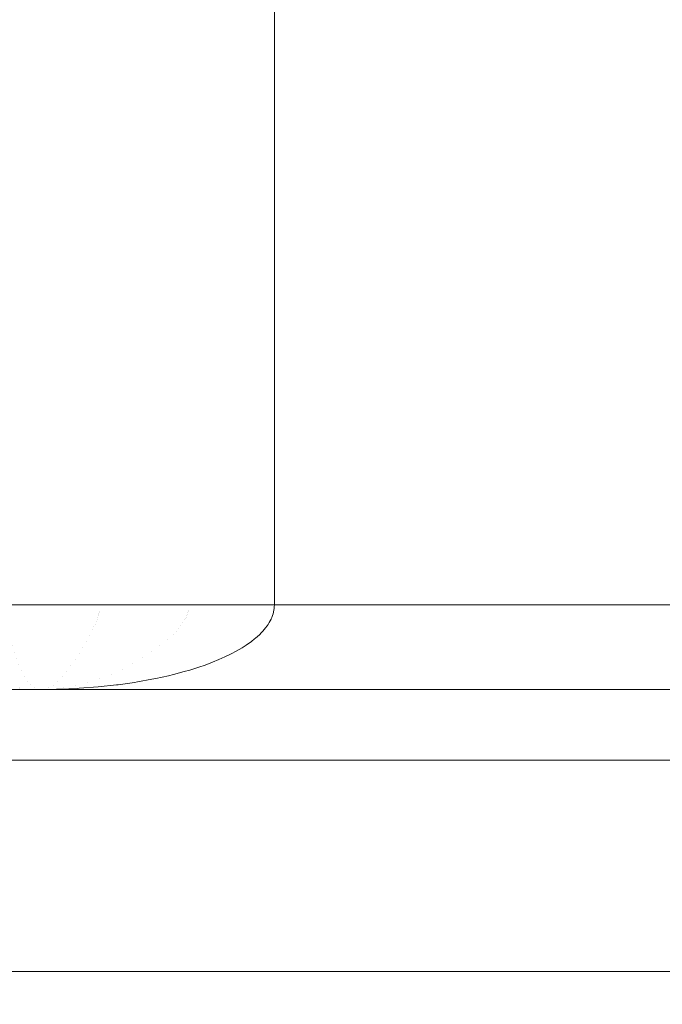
# Model space of a CAD drawing. Header units: inches. Extents: x -412 to -304, y -62 to 18.
# Tile 339 of 656: x -354.068 to -353.888, y -29.71 to -29.435. Entities that reach past the tile are written whole.
import ezdxf

# ---------------------------------------------------------------- set-up
doc = ezdxf.new("R2010")
doc.units = ezdxf.units.IN
doc.header["$LTSCALE"] = 32
doc.header["$MEASUREMENT"] = 0
for name, color, linetype, lineweight in [('Black', 7, 'Continuous', 18), ('Drawing', 7, 'Continuous', 18), ('GDSPowerModule-White', 7, 'Continuous', 13), ('None', 7, 'Continuous', 18), ('SolidLine', 7, 'Continuous', 15), ('Wood_1-H', 7, 'Continuous', 13)]:
    doc.layers.add(name, color=color, linetype=linetype, lineweight=lineweight)

# ---------------------------------------------------------------- blocks, each defined once
blk = doc.blocks.new('Group-20')
at = {"layer": 'Black'}
for points in [[(-34.54794, 16.53613, 28.9791), (34.54794, 16.53613, 28.9791), (34.54794, -16.53613, 28.9791), (-34.54794, -16.53613, 28.9791)], [(-34.54794, 16.53613, 27.70079), (34.54794, 16.53613, 27.70079), (34.54794, -16.53613, 27.70079), (-34.54794, -16.53613, 27.70079)]]:
    blk.add_3dface(points, dxfattribs=at)
at = {"layer": 'Wood_1-H'}
for points in [[(-35.96494, 17.95313, 28.99879), (35.96494, 17.95313, 28.99879), (35.96494, -17.95313, 28.99879), (-35.96494, -17.95313, 28.99879)], [(-35.96494, 17.95313, 28.9791), (35.96494, 17.95313, 28.9791), (35.96494, -17.95313, 28.9791), (-35.96494, -17.95313, 28.9791)]]:
    blk.add_3dface(points, dxfattribs=at)
blk = doc.blocks.new('MpHtAdjTrough-1095 (3D)')
at = {"layer": 'Black'}
for points in [[(-17.3622, 7.15669, -4.03907), (17.3622, 7.15669, -4.03907), (17.3622, 2.59974, -4.03907), (-17.3622, 2.59974, -4.03907)], [(17.3622, 7.15669, -3.97923), (-17.3622, 7.15669, -3.97923), (-17.3622, 2.61996, -3.97923), (17.3622, 2.61996, -3.97923)]]:
    blk.add_3dface(points, dxfattribs=at)
blk = doc.blocks.new('MP-Hardwire (3D)')
at = {"layer": 'Black'}
for points, invisible_edges in [([(-4.13831, 0.4331, -1.496), (-4.13831, -0.43305, -1.496), (-6.57222, -0.47242, -1.496), (-6.57222, 0.82644, -1.496)], 10), ([(5.42778, 0.76766), (-6.89244, -0.27599), (-6.88472, -0.27565)], 9), ([(-6.79748, 0.34873), (-6.89244, -0.27599), (5.42778, 0.76766)], 11), ([(-6.88472, -0.27565), (5.66357, 0.31982), (5.66, 0.32668), (5.42778, 0.76766)], 13), ([(-6.88472, -0.27565), (5.66772, 0.3133), (5.66357, 0.31982)], 9), ([(5.67243, 0.30717), (5.66772, 0.3133), (-6.88472, -0.27565)], 10), ([(-6.88472, -0.27565), (-6.87699, -0.27599), (5.67765, 0.30148), (5.67243, 0.30717)], 10), ([(-6.87699, -0.27599), (-6.86933, -0.277), (5.67765, 0.30148)], 10), ([(5.67765, 0.30148), (-6.86933, -0.277), (-6.86179, -0.27867)], 9), ([(5.67765, 0.30148), (-6.86179, -0.27867), (-6.85442, -0.28099)], 9), ([(-6.85442, -0.28099), (-6.84728, -0.28395), (5.67765, 0.30148)], 10), ([(-6.84728, -0.28395), (-6.84042, -0.28752), (5.67765, 0.30148)], 10), ([(5.67765, 0.30148), (-6.84042, -0.28752), (-6.83391, -0.29167)], 9), ([(5.67765, 0.30148), (-6.83391, -0.29167), (-6.82778, -0.29638)], 9), ([(-6.82778, -0.29638), (-6.82208, -0.3016), (5.67765, 0.30148)], 10), ([(5.67765, 0.30148), (-6.82208, -0.3016), (-6.81686, -0.30729)], 9), ([(-6.81686, -0.30729), (-6.81215, -0.31342), (5.67765, 0.30148)], 10), ([(5.67765, 0.30148), (-6.81215, -0.31342), (-6.808, -0.31994)], 9), ([(-6.808, -0.31994), (-6.80443, -0.3268), (5.67765, 0.30148)], 10), ([(-6.80443, -0.3268), (-6.80147, -0.33394), (5.67765, 0.30148)], 10), ([(5.67765, 0.30148), (-6.80147, -0.33394), (-6.79915, -0.34131)], 9), ([(-6.79915, -0.34131), (-6.79748, -0.34885), (5.67765, 0.30148)], 10), ([(5.67765, 0.30148), (-6.79748, -0.34885), (-6.79647, -0.35651)], 9), ([(-6.79647, -0.35651), (-6.79613, -0.36423), (5.67765, 0.30148)], 10), ([(5.68334, 0.29625), (5.67765, 0.30148), (-6.79613, -0.36423), (5.74028, -0.27565)], 14)]:
    blk.add_3dface(points, dxfattribs=dict(at, invisible_edges=invisible_edges))
for points in [[(-4.13831, 0.4331, -1.496), (-4.13831, 0.4331, -1.06471), (-4.13831, -0.43305, -1.06471), (-4.13831, -0.43305, -1.496)], [(-4.13831, -0.43305, -1.06471), (-4.13831, 0.4331, -1.06471), (-3.78398, 0.4331, -1.06471), (-3.78398, -0.43305, -1.06471)]]:
    blk.add_3dface(points, dxfattribs=at)
at = {"layer": 'GDSPowerModule-White'}
for points in [[(-4.13831, -0.43305, -1.57474), (-4.19736, -0.49044, -1.496), (-4.19736, 0.49049, -1.496), (-4.13831, 0.4331, -1.57474)], [(-4.13831, 0.4331, -1.496), (-4.13831, -0.43305, -1.496), (-4.13831, -0.43305, -1.57474), (-4.13831, 0.4331, -1.57474)], [(-3.82728, -0.34964, -1.71192), (-4.095, -0.34964, -1.71192), (-4.095, -0.07642, -1.55642), (-3.82728, -0.07642, -1.55642)]]:
    blk.add_3dface(points, dxfattribs=at)
for points, invisible_edges in [([(-4.19736, 0.49049, -1.496), (-4.19736, -0.49044, -1.496), (-4.13831, -0.43305, -1.496), (-4.13831, 0.4331, -1.496)], 10), ([(-4.11857, -0.00525, -1.49367), (-4.11862, -0.0112, -1.49212), (-4.11862, 0.39164, -1.48963)], 8), ([(-4.11862, -0.41455, -1.49276), (-4.11862, 0.33842, -1.29101), (-4.11862, 0.39164, -1.48963), (-4.11862, -0.0112, -1.49212)], 8), ([(-4.11862, 0.33842, -1.29101), (-4.11862, -0.41455, -1.49276), (-3.80366, -0.41455, -1.49276), (-3.80366, 0.33842, -1.29101)], 10), ([(-4.1151, 0.0041, -1.50675), (-4.11364, 0.00696, -1.50925), (-4.1134, -0.00574, -1.51252)], 11), ([(-4.11173, -0.00503, -1.51518), (-4.1134, -0.00574, -1.51252), (-4.11364, 0.00696, -1.50925)], 11), ([(-4.11636, 0.00107, -1.50399), (-4.1151, 0.0041, -1.50675), (-4.11492, -0.00654, -1.50952)], 11), ([(-4.1134, -0.00574, -1.51252), (-4.11492, -0.00654, -1.50952), (-4.1151, 0.0041, -1.50675)], 11), ([(-4.11738, -0.00209, -1.50101), (-4.11636, 0.00107, -1.50399), (-4.11625, -0.00742, -1.50623)], 11), ([(-4.11492, -0.00654, -1.50952), (-4.11625, -0.00742, -1.50623), (-4.11636, 0.00107, -1.50399)], 11), ([(-4.11819, -0.00134, -1.4968), (-4.11854, -0.00697, -1.49413), (-4.11857, -0.00525, -1.49367)], 11), ([(-4.11854, -0.00697, -1.49413), (-4.11819, -0.00134, -1.4968), (-4.11811, -0.00536, -1.49786)], 11), ([(-4.11738, -0.00209, -1.50101), (-4.11811, -0.00536, -1.49786), (-4.11819, -0.00134, -1.4968)], 11), ([(-4.11811, -0.00536, -1.49786), (-4.11738, -0.00209, -1.50101), (-4.11731, -0.00838, -1.50268)], 11), ([(-4.11625, -0.00742, -1.50623), (-4.11731, -0.00838, -1.50268), (-4.11738, -0.00209, -1.50101)], 11), ([(-4.10303, -0.00279, -1.52353), (-4.1015, -0.00257, -1.52435), (-4.10191, -0.02567, -1.5314)], 11), ([(-4.10116, -0.02604, -1.5319), (-4.10191, -0.02567, -1.5314), (-4.1015, -0.00257, -1.52435)], 11), ([(-4.1015, -0.00257, -1.52435), (-4.10078, -0.00248, -1.52468), (-4.10116, -0.02604, -1.5319)], 11), ([(-4.10044, -0.02637, -1.53234), (-4.10116, -0.02604, -1.5319), (-4.10078, -0.00248, -1.52468)], 11), ([(-4.10078, -0.00248, -1.52468), (-4.10008, -0.00241, -1.52495), (-4.10044, -0.02637, -1.53234)], 11), ([(-4.09974, -0.02666, -1.53272), (-4.10044, -0.02637, -1.53234), (-4.10008, -0.00241, -1.52495)], 11), ([(-4.10008, -0.00241, -1.52495), (-4.09941, -0.00234, -1.52519), (-4.09974, -0.02666, -1.53272)], 11), ([(-4.09906, -0.02693, -1.53304), (-4.09974, -0.02666, -1.53272), (-4.09941, -0.00234, -1.52519)], 11), ([(-4.09941, -0.00234, -1.52519), (-4.09876, -0.00229, -1.52539), (-4.09906, -0.02693, -1.53304)], 11), ([(-4.0984, -0.02716, -1.53331), (-4.09906, -0.02693, -1.53304), (-4.09876, -0.00229, -1.52539)], 11), ([(-4.09876, -0.00229, -1.52539), (-4.09814, -0.00225, -1.52555), (-4.0984, -0.02716, -1.53331)], 11), ([(-4.09784, -0.00223, -1.52562), (-4.09807, -0.02726, -1.53343), (-4.0984, -0.02716, -1.53331), (-4.09814, -0.00225, -1.52555)], 15), ([(-4.09754, -0.00221, -1.52568), (-4.09776, -0.02735, -1.53353), (-4.09807, -0.02726, -1.53343), (-4.09784, -0.00223, -1.52562)], 15), ([(-4.09725, -0.0022, -1.52573), (-4.09744, -0.02743, -1.53362), (-4.09776, -0.02735, -1.53353), (-4.09754, -0.00221, -1.52568)], 15), ([(-4.09696, -0.00219, -1.52578), (-4.09713, -0.0275, -1.5337), (-4.09744, -0.02743, -1.53362), (-4.09725, -0.0022, -1.52573)], 15), ([(-4.09667, -0.00218, -1.52582), (-4.09682, -0.02757, -1.53377), (-4.09713, -0.0275, -1.5337), (-4.09696, -0.00219, -1.52578)], 15), ([(-4.09639, -0.00217, -1.52585), (-4.09651, -0.02762, -1.53383), (-4.09682, -0.02757, -1.53377), (-4.09667, -0.00218, -1.52582)], 15), ([(-4.09611, -0.00216, -1.52588), (-4.0962, -0.02766, -1.53388), (-4.09651, -0.02762, -1.53383), (-4.09639, -0.00217, -1.52585)], 15), ([(-4.09583, -0.00215, -1.5259), (-4.0959, -0.0277, -1.53392), (-4.0962, -0.02766, -1.53388), (-4.09611, -0.00216, -1.52588)], 15), ([(-4.09555, -0.00215, -1.52591), (-4.0956, -0.02772, -1.53394), (-4.0959, -0.0277, -1.53392), (-4.09583, -0.00215, -1.5259)], 15), ([(-4.09527, -0.00215, -1.52592), (-4.0953, -0.02774, -1.53396), (-4.0956, -0.02772, -1.53394), (-4.09555, -0.00215, -1.52591)], 15), ([(-4.095, -0.00215, -1.52592), (-4.095, -0.02774, -1.53396), (-4.0953, -0.02774, -1.53396), (-4.09527, -0.00215, -1.52592)], 14), ([(-3.82728, -0.02774, -1.53396), (-4.095, -0.02774, -1.53396), (-4.095, -0.00215, -1.52592), (-3.82728, -0.00215, -1.52592)], 5), ([(-4.11857, -0.00525, -1.49367), (-4.11854, -0.00697, -1.49413), (-4.11862, -0.0112, -1.49212)], 3), ([(-4.11811, -0.00536, -1.49786), (-4.11853, -0.00869, -1.4946), (-4.11854, -0.00697, -1.49413)], 11), ([(-4.11853, -0.00869, -1.4946), (-4.11811, -0.00536, -1.49786), (-4.11808, -0.00938, -1.49893)], 11), ([(-4.11731, -0.00838, -1.50268), (-4.11808, -0.00938, -1.49893), (-4.11811, -0.00536, -1.49786)], 11), ([(-4.1134, -0.00574, -1.51252), (-4.11173, -0.00503, -1.51518), (-4.11203, -0.01958, -1.51929)], 11), ([(-4.11032, -0.02076, -1.52219), (-4.11203, -0.01958, -1.51929), (-4.11173, -0.00503, -1.51518)], 11), ([(-4.11173, -0.00503, -1.51518), (-4.10997, -0.0044, -1.51751), (-4.11032, -0.02076, -1.52219)], 11), ([(-4.10858, -0.02189, -1.52471), (-4.11032, -0.02076, -1.52219), (-4.10997, -0.0044, -1.51751)], 11), ([(-4.10997, -0.0044, -1.51751), (-4.10817, -0.00387, -1.51949), (-4.10858, -0.02189, -1.52471)], 11), ([(-4.10683, -0.02296, -1.52688), (-4.10858, -0.02189, -1.52471), (-4.10817, -0.00387, -1.51949)], 11), ([(-4.10817, -0.00387, -1.51949), (-4.10639, -0.00343, -1.52114), (-4.10683, -0.02296, -1.52688)], 11), ([(-4.10512, -0.02396, -1.5287), (-4.10683, -0.02296, -1.52688), (-4.10639, -0.00343, -1.52114)], 11), ([(-4.10639, -0.00343, -1.52114), (-4.10467, -0.00307, -1.52247), (-4.10512, -0.02396, -1.5287)], 11), ([(-4.10347, -0.02487, -1.5302), (-4.10512, -0.02396, -1.5287), (-4.10467, -0.00307, -1.52247)], 11), ([(-4.10467, -0.00307, -1.52247), (-4.10303, -0.00279, -1.52353), (-4.10347, -0.02487, -1.5302)], 11), ([(-4.10191, -0.02567, -1.5314), (-4.10347, -0.02487, -1.5302), (-4.10303, -0.00279, -1.52353)], 11), ([(-4.11854, -0.00697, -1.49413), (-4.11853, -0.00869, -1.4946), (-4.11862, -0.0112, -1.49212)], 11), ([(-4.11731, -0.00838, -1.50268), (-4.11625, -0.00742, -1.50623), (-4.11636, -0.0159, -1.50854)], 11), ([(-4.1151, -0.01715, -1.51244), (-4.11636, -0.0159, -1.50854), (-4.11625, -0.00742, -1.50623)], 11), ([(-4.11625, -0.00742, -1.50623), (-4.11492, -0.00654, -1.50952), (-4.1151, -0.01715, -1.51244)], 11), ([(-4.11364, -0.01837, -1.51604), (-4.1151, -0.01715, -1.51244), (-4.11492, -0.00654, -1.50952)], 11), ([(-4.11492, -0.00654, -1.50952), (-4.1134, -0.00574, -1.51252), (-4.11364, -0.01837, -1.51604)], 11), ([(-4.11203, -0.01958, -1.51929), (-4.11364, -0.01837, -1.51604), (-4.1134, -0.00574, -1.51252)], 11), ([(-4.11853, -0.00869, -1.4946), (-4.11852, -0.01042, -1.49506), (-4.11862, -0.0112, -1.49212)], 11), ([(-4.11852, -0.01042, -1.49506), (-4.11853, -0.01214, -1.49552), (-4.11862, -0.0112, -1.49212)], 11), ([(-4.11808, -0.00938, -1.49893), (-4.11852, -0.01042, -1.49506), (-4.11853, -0.00869, -1.4946)], 11), ([(-4.11811, -0.0134, -1.50002), (-4.11853, -0.01214, -1.49552), (-4.11852, -0.01042, -1.49506)], 11), ([(-4.11852, -0.01042, -1.49506), (-4.11808, -0.00938, -1.49893), (-4.11811, -0.0134, -1.50002)], 11), ([(-4.11738, -0.01465, -1.50438), (-4.11811, -0.0134, -1.50002), (-4.11808, -0.00938, -1.49893)], 11), ([(-4.11808, -0.00938, -1.49893), (-4.11731, -0.00838, -1.50268), (-4.11738, -0.01465, -1.50438)], 11), ([(-4.11636, -0.0159, -1.50854), (-4.11738, -0.01465, -1.50438), (-4.11731, -0.00838, -1.50268)], 11), ([(-4.11862, -0.0112, -1.49212), (-4.11862, -0.36132, -1.69139), (-4.11862, -0.41455, -1.49276)], 8), ([(-4.11853, -0.01214, -1.49552), (-4.11854, -0.01387, -1.49598), (-4.11862, -0.0112, -1.49212)], 11), ([(-4.11854, -0.01387, -1.49598), (-4.11857, -0.01559, -1.49645), (-4.11862, -0.0112, -1.49212)], 9), ([(-4.11862, -0.36132, -1.69139), (-4.11862, -0.0112, -1.49212), (-4.11857, -0.01559, -1.49645)], 8), ([(-4.11819, -0.01741, -1.5011), (-4.11854, -0.01387, -1.49598), (-4.11853, -0.01214, -1.49552)], 11), ([(-4.11853, -0.01214, -1.49552), (-4.11811, -0.0134, -1.50002), (-4.11819, -0.01741, -1.5011)], 11), ([(-4.11758, -0.02092, -1.50611), (-4.11819, -0.01741, -1.5011), (-4.11811, -0.0134, -1.50002)], 11), ([(-4.11811, -0.0134, -1.50002), (-4.11738, -0.01465, -1.50438), (-4.11758, -0.02092, -1.50611)], 11), ([(-4.11857, -0.01559, -1.49645), (-4.11854, -0.36036, -1.69308), (-4.11862, -0.36132, -1.69139)], 9), ([(-4.11857, -0.01559, -1.49645), (-4.11854, -0.01387, -1.49598), (-4.11819, -0.01741, -1.5011)], 11), ([(-4.11819, -0.01741, -1.5011), (-4.11853, -0.01659, -1.49743), (-4.11857, -0.01559, -1.49645)], 9), ([(-4.11857, -0.01559, -1.49645), (-4.11853, -0.01659, -1.49743), (-4.11854, -0.36036, -1.69308)], 10), ([(-4.11671, -0.02435, -1.51093), (-4.11758, -0.02092, -1.50611), (-4.11738, -0.01465, -1.50438)], 11), ([(-4.11738, -0.01465, -1.50438), (-4.11636, -0.0159, -1.50854), (-4.11671, -0.02435, -1.51093)], 11), ([(-4.11563, -0.0277, -1.51551), (-4.11671, -0.02435, -1.51093), (-4.11636, -0.0159, -1.50854)], 11), ([(-4.11636, -0.0159, -1.50854), (-4.1151, -0.01715, -1.51244), (-4.11563, -0.0277, -1.51551)], 11), ([(-4.11853, -0.36033, -1.69314), (-4.11854, -0.36036, -1.69308), (-4.11853, -0.01659, -1.49743)], 10), ([(-4.11819, -0.01741, -1.5011), (-4.11833, -0.02143, -1.5022), (-4.11853, -0.01659, -1.49743)], 9), ([(-4.11853, -0.36033, -1.69314), (-4.11853, -0.01659, -1.49743), (-4.11833, -0.02143, -1.5022)], 9), ([(-4.11833, -0.02143, -1.5022), (-4.11819, -0.01741, -1.5011), (-4.11758, -0.02092, -1.50611)], 11), ([(-4.11436, -0.03092, -1.51981), (-4.11563, -0.0277, -1.51551), (-4.1151, -0.01715, -1.51244)], 11), ([(-4.1151, -0.01715, -1.51244), (-4.11364, -0.01837, -1.51604), (-4.11436, -0.03092, -1.51981)], 11), ([(-4.11293, -0.034, -1.52378), (-4.11436, -0.03092, -1.51981), (-4.11364, -0.01837, -1.51604)], 11), ([(-4.11364, -0.01837, -1.51604), (-4.11203, -0.01958, -1.51929), (-4.11293, -0.034, -1.52378)], 11), ([(-4.11833, -0.02143, -1.5022), (-4.1183, -0.3594, -1.69477), (-4.11853, -0.36033, -1.69314)], 9), ([(-4.11758, -0.02092, -1.50611), (-4.11829, -0.02193, -1.5027), (-4.11833, -0.02143, -1.5022)], 9), ([(-4.11833, -0.02143, -1.5022), (-4.11829, -0.02193, -1.5027), (-4.1183, -0.3594, -1.69477)], 10), ([(-4.1183, -0.3594, -1.69477), (-4.11829, -0.02193, -1.5027), (-4.1179, -0.02717, -1.50787)], 9), ([(-4.11758, -0.02092, -1.50611), (-4.1179, -0.02717, -1.50787), (-4.11829, -0.02193, -1.5027)], 9), ([(-4.1179, -0.02721, -1.50791), (-4.1179, -0.02717, -1.50787), (-4.11758, -0.02092, -1.50611), (-4.11671, -0.02435, -1.51093)], 14), ([(-4.1114, -0.03691, -1.52741), (-4.11293, -0.034, -1.52378), (-4.11203, -0.01958, -1.51929)], 11), ([(-4.11203, -0.01958, -1.51929), (-4.11032, -0.02076, -1.52219), (-4.1114, -0.03691, -1.52741)], 11), ([(-4.10978, -0.03963, -1.53067), (-4.1114, -0.03691, -1.52741), (-4.11032, -0.02076, -1.52219)], 11), ([(-4.11032, -0.02076, -1.52219), (-4.10858, -0.02189, -1.52471), (-4.10978, -0.03963, -1.53067)], 11), ([(-4.10813, -0.04215, -1.53356), (-4.10978, -0.03963, -1.53067), (-4.10858, -0.02189, -1.52471)], 11), ([(-4.10858, -0.02189, -1.52471), (-4.10683, -0.02296, -1.52688), (-4.10813, -0.04215, -1.53356)], 11), ([(-4.11671, -0.02435, -1.51093), (-4.11733, -0.03237, -1.51299), (-4.1179, -0.02721, -1.50791)], 9), ([(-4.11671, -0.02435, -1.51093), (-4.11729, -0.03277, -1.51339), (-4.11733, -0.03237, -1.51299)], 9), ([(-4.11729, -0.03277, -1.51339), (-4.11671, -0.02435, -1.51093), (-4.11563, -0.0277, -1.51551)], 11), ([(-4.10645, -0.04443, -1.53607), (-4.10813, -0.04215, -1.53356), (-4.10683, -0.02296, -1.52688)], 11), ([(-4.10683, -0.02296, -1.52688), (-4.10512, -0.02396, -1.5287), (-4.10645, -0.04443, -1.53607)], 11), ([(-4.10478, -0.04645, -1.53822), (-4.10645, -0.04443, -1.53607), (-4.10512, -0.02396, -1.5287)], 11), ([(-4.10512, -0.02396, -1.5287), (-4.10347, -0.02487, -1.5302), (-4.10478, -0.04645, -1.53822)], 11), ([(-4.1179, -0.02717, -1.50787), (-4.1179, -0.02721, -1.50791), (-4.1179, -0.35846, -1.69643), (-4.1183, -0.3594, -1.69477)], 10), ([(-4.1179, -0.02721, -1.50791), (-4.11733, -0.03237, -1.51299), (-4.11734, -0.35753, -1.69805), (-4.11784, -0.35836, -1.69659)], 10), ([(-4.11784, -0.35836, -1.69659), (-4.1179, -0.35846, -1.69643), (-4.1179, -0.02721, -1.50791)], 10), ([(-4.10314, -0.04821, -1.54001), (-4.10478, -0.04645, -1.53822), (-4.10347, -0.02487, -1.5302)], 11), ([(-4.10347, -0.02487, -1.5302), (-4.10191, -0.02567, -1.5314), (-4.10314, -0.04821, -1.54001)], 11), ([(-4.10233, -0.04899, -1.54078), (-4.10314, -0.04821, -1.54001), (-4.10191, -0.02567, -1.5314)], 11), ([(-4.10191, -0.02567, -1.5314), (-4.10116, -0.02604, -1.5319), (-4.10233, -0.04899, -1.54078)], 11), ([(-4.10152, -0.04969, -1.54147), (-4.10233, -0.04899, -1.54078), (-4.10116, -0.02604, -1.5319)], 11), ([(-4.10116, -0.02604, -1.5319), (-4.10044, -0.02637, -1.53234), (-4.10152, -0.04969, -1.54147)], 11), ([(-4.10073, -0.05032, -1.54207), (-4.10152, -0.04969, -1.54147), (-4.10044, -0.02637, -1.53234)], 11), ([(-4.10044, -0.02637, -1.53234), (-4.09974, -0.02666, -1.53272), (-4.10073, -0.05032, -1.54207)], 11), ([(-4.09994, -0.05087, -1.5426), (-4.10073, -0.05032, -1.54207), (-4.09974, -0.02666, -1.53272)], 11), ([(-4.09974, -0.02666, -1.53272), (-4.09906, -0.02693, -1.53304), (-4.09994, -0.05087, -1.5426)], 11), ([(-4.09917, -0.05135, -1.54304), (-4.09994, -0.05087, -1.5426), (-4.09906, -0.02693, -1.53304)], 11), ([(-4.09906, -0.02693, -1.53304), (-4.0984, -0.02716, -1.53331), (-4.09917, -0.05135, -1.54304)], 11), ([(-4.09878, -0.05156, -1.54324), (-4.09917, -0.05135, -1.54304), (-4.0984, -0.02716, -1.53331)], 11), ([(-4.0984, -0.02716, -1.53331), (-4.09807, -0.02726, -1.53343), (-4.09878, -0.05156, -1.54324)], 11), ([(-4.0984, -0.05175, -1.54341), (-4.09878, -0.05156, -1.54324), (-4.09807, -0.02726, -1.53343)], 11), ([(-4.09807, -0.02726, -1.53343), (-4.09776, -0.02735, -1.53353), (-4.0984, -0.05175, -1.54341)], 11), ([(-4.09802, -0.05192, -1.54357), (-4.0984, -0.05175, -1.54341), (-4.09776, -0.02735, -1.53353)], 11), ([(-4.09776, -0.02735, -1.53353), (-4.09744, -0.02743, -1.53362), (-4.09802, -0.05192, -1.54357)], 11), ([(-4.09764, -0.05207, -1.54371), (-4.09802, -0.05192, -1.54357), (-4.09744, -0.02743, -1.53362)], 11), ([(-4.09744, -0.02743, -1.53362), (-4.09713, -0.0275, -1.5337), (-4.09764, -0.05207, -1.54371)], 11), ([(-4.11563, -0.0277, -1.51551), (-4.11662, -0.03739, -1.51794), (-4.11729, -0.03277, -1.51339)], 9), ([(-4.11563, -0.0277, -1.51551), (-4.11651, -0.03818, -1.51872), (-4.11662, -0.03739, -1.51794)], 9), ([(-4.11651, -0.03818, -1.51872), (-4.11563, -0.0277, -1.51551), (-4.11436, -0.03092, -1.51981)], 11), ([(-4.09726, -0.0522, -1.54383), (-4.09764, -0.05207, -1.54371), (-4.09713, -0.0275, -1.5337)], 11), ([(-4.09713, -0.0275, -1.5337), (-4.09682, -0.02757, -1.53377), (-4.09726, -0.0522, -1.54383)], 11), ([(-4.09688, -0.05231, -1.54393), (-4.09726, -0.0522, -1.54383), (-4.09682, -0.02757, -1.53377)], 11), ([(-4.09682, -0.02757, -1.53377), (-4.09651, -0.02762, -1.53383), (-4.09688, -0.05231, -1.54393)], 11), ([(-4.0962, -0.02766, -1.53388), (-4.0965, -0.0524, -1.54401), (-4.09688, -0.05231, -1.54393), (-4.09651, -0.02762, -1.53383)], 15), ([(-4.0959, -0.0277, -1.53392), (-4.09612, -0.05247, -1.54407), (-4.0965, -0.0524, -1.54401), (-4.0962, -0.02766, -1.53388)], 15), ([(-4.0956, -0.02772, -1.53394), (-4.09575, -0.05252, -1.54412), (-4.09612, -0.05247, -1.54407), (-4.0959, -0.0277, -1.53392)], 15), ([(-4.0953, -0.02774, -1.53396), (-4.09537, -0.05255, -1.54414), (-4.09575, -0.05252, -1.54412), (-4.0956, -0.02772, -1.53394)], 15), ([(-4.095, -0.02774, -1.53396), (-4.095, -0.05256, -1.54415), (-4.09537, -0.05255, -1.54414), (-4.0953, -0.02774, -1.53396)], 14), ([(-3.82728, -0.05256, -1.54415), (-4.095, -0.05256, -1.54415), (-4.095, -0.02774, -1.53396), (-3.82728, -0.02774, -1.53396)], 5), ([(-4.11732, -0.35751, -1.6981), (-4.11734, -0.35753, -1.69805), (-4.11733, -0.03237, -1.51299)], 10), ([(-4.11733, -0.03237, -1.51299), (-4.11724, -0.35741, -1.69827), (-4.11732, -0.35751, -1.6981)], 9), ([(-4.11724, -0.35741, -1.69827), (-4.11733, -0.03237, -1.51299), (-4.11729, -0.03277, -1.51339)], 9), ([(-4.11729, -0.03277, -1.51339), (-4.11663, -0.35663, -1.69963), (-4.11724, -0.35741, -1.69827)], 9), ([(-4.11729, -0.03277, -1.51339), (-4.11662, -0.03739, -1.51794), (-4.11663, -0.35663, -1.69963)], 10), ([(-4.11436, -0.03092, -1.51981), (-4.11576, -0.04222, -1.5227), (-4.11651, -0.03818, -1.51872)], 9), ([(-4.11436, -0.03092, -1.51981), (-4.11555, -0.04335, -1.52382), (-4.11576, -0.04222, -1.5227)], 9), ([(-4.11555, -0.04335, -1.52382), (-4.11436, -0.03092, -1.51981), (-4.11293, -0.034, -1.52378)], 11), ([(-4.11293, -0.034, -1.52378), (-4.11476, -0.04685, -1.52726), (-4.11555, -0.04335, -1.52382)], 9), ([(-4.11293, -0.034, -1.52378), (-4.11444, -0.04825, -1.52864), (-4.11476, -0.04685, -1.52726)], 9), ([(-4.11444, -0.04825, -1.52864), (-4.11293, -0.034, -1.52378), (-4.1114, -0.03691, -1.52741)], 11), ([(-4.11648, -0.35648, -1.69991), (-4.11663, -0.35663, -1.69963), (-4.11662, -0.03739, -1.51794)], 10), ([(-4.11648, -0.35648, -1.69991), (-4.11662, -0.03739, -1.51794), (-4.11651, -0.03818, -1.51872)], 9), ([(-4.11651, -0.03818, -1.51872), (-4.11577, -0.35576, -1.70116), (-4.11648, -0.35648, -1.69991)], 9), ([(-4.11651, -0.03818, -1.51872), (-4.11576, -0.04222, -1.5227), (-4.11577, -0.35576, -1.70116)], 10), ([(-4.1114, -0.03691, -1.52741), (-4.11362, -0.05123, -1.53158), (-4.11444, -0.04825, -1.52864)], 9), ([(-4.1114, -0.03691, -1.52741), (-4.11318, -0.05282, -1.53316), (-4.11362, -0.05123, -1.53158)], 9), ([(-4.11318, -0.05282, -1.53316), (-4.1114, -0.03691, -1.52741), (-4.10978, -0.03963, -1.53067)], 11), ([(-4.10978, -0.03963, -1.53067), (-4.11236, -0.05533, -1.53563), (-4.11318, -0.05282, -1.53316)], 9), ([(-4.10978, -0.03963, -1.53067), (-4.1118, -0.05706, -1.53733), (-4.11236, -0.05533, -1.53563)], 9), ([(-4.1118, -0.05706, -1.53733), (-4.10978, -0.03963, -1.53067), (-4.10813, -0.04215, -1.53356)], 11), ([(-4.11577, -0.35576, -1.70116), (-4.11576, -0.04222, -1.5227), (-4.11555, -0.04335, -1.52382)], 9), ([(-4.11555, -0.04335, -1.52382), (-4.11477, -0.35493, -1.70262), (-4.11577, -0.35576, -1.70116)], 9), ([(-4.11555, -0.04335, -1.52382), (-4.11476, -0.04685, -1.52726), (-4.11477, -0.35493, -1.70262)], 10), ([(-4.10813, -0.04215, -1.53356), (-4.11098, -0.05914, -1.53938), (-4.1118, -0.05706, -1.53733)], 9), ([(-4.10813, -0.04215, -1.53356), (-4.11029, -0.06092, -1.54113), (-4.11098, -0.05914, -1.53938)], 9), ([(-4.11029, -0.06092, -1.54113), (-4.10813, -0.04215, -1.53356), (-4.10645, -0.04443, -1.53607)], 11), ([(-4.10645, -0.04443, -1.53607), (-4.10949, -0.06262, -1.54281), (-4.11029, -0.06092, -1.54113)], 9), ([(-4.10645, -0.04443, -1.53607), (-4.10867, -0.06438, -1.54455), (-4.10949, -0.06262, -1.54281)], 9), ([(-4.10867, -0.06438, -1.54455), (-4.10645, -0.04443, -1.53607), (-4.10478, -0.04645, -1.53822)], 11), ([(-4.10478, -0.04645, -1.53822), (-4.10791, -0.06575, -1.5459), (-4.10867, -0.06438, -1.54455)], 9), ([(-4.10478, -0.04645, -1.53822), (-4.10697, -0.06743, -1.54756), (-4.10791, -0.06575, -1.5459)], 9), ([(-4.10697, -0.06743, -1.54756), (-4.10478, -0.04645, -1.53822), (-4.10314, -0.04821, -1.54001)], 11), ([(-4.11447, -0.35472, -1.70299), (-4.11477, -0.35493, -1.70262), (-4.11476, -0.04685, -1.52726)], 10), ([(-4.11437, -0.35466, -1.70311), (-4.11476, -0.04685, -1.52726), (-4.11444, -0.04825, -1.52864)], 9), ([(-4.11437, -0.35466, -1.70311), (-4.11447, -0.35472, -1.70299), (-4.11476, -0.04685, -1.52726)], 10), ([(-4.11444, -0.04825, -1.52864), (-4.11364, -0.35415, -1.704), (-4.11437, -0.35466, -1.70311)], 9), ([(-4.11444, -0.04825, -1.52864), (-4.11362, -0.05123, -1.53158), (-4.11364, -0.35415, -1.704)], 10), ([(-4.10314, -0.04821, -1.54001), (-4.10623, -0.06851, -1.54862), (-4.10697, -0.06743, -1.54756)], 9), ([(-4.10314, -0.04821, -1.54001), (-4.10518, -0.07005, -1.55014), (-4.10623, -0.06851, -1.54862)], 9), ([(-4.10518, -0.07005, -1.55014), (-4.10314, -0.04821, -1.54001), (-4.10233, -0.04899, -1.54078)], 11), ([(-4.10233, -0.04899, -1.54078), (-4.10449, -0.07092, -1.55099), (-4.10518, -0.07005, -1.55014)], 9), ([(-4.10233, -0.04899, -1.54078), (-4.10426, -0.0712, -1.55127), (-4.10449, -0.07092, -1.55099)], 9), ([(-4.10426, -0.0712, -1.55127), (-4.10233, -0.04899, -1.54078), (-4.10152, -0.04969, -1.54147)], 11), ([(-4.11323, -0.35391, -1.70441), (-4.11364, -0.35415, -1.704), (-4.11362, -0.05123, -1.53158)], 10), ([(-4.11323, -0.35391, -1.70441), (-4.11362, -0.05123, -1.53158), (-4.11318, -0.05282, -1.53316)], 9), ([(-4.10152, -0.04969, -1.54147), (-4.10332, -0.07224, -1.55229), (-4.10426, -0.0712, -1.55127)], 9), ([(-4.10332, -0.07224, -1.55229), (-4.10152, -0.04969, -1.54147), (-4.10073, -0.05032, -1.54207)], 11), ([(-4.10073, -0.05032, -1.54207), (-4.10267, -0.07287, -1.55292), (-4.10332, -0.07224, -1.55229)], 9), ([(-4.10073, -0.05032, -1.54207), (-4.10237, -0.07316, -1.5532), (-4.10267, -0.07287, -1.55292)], 9), ([(-4.10237, -0.07316, -1.5532), (-4.10073, -0.05032, -1.54207), (-4.09994, -0.05087, -1.5426)], 11), ([(-4.09994, -0.05087, -1.5426), (-4.10141, -0.07397, -1.554), (-4.10237, -0.07316, -1.5532)], 9), ([(-4.10141, -0.07397, -1.554), (-4.09994, -0.05087, -1.5426), (-4.09917, -0.05135, -1.54304)], 11), ([(-4.09917, -0.05135, -1.54304), (-4.1008, -0.07441, -1.55444), (-4.10141, -0.07397, -1.554)], 9), ([(-4.09917, -0.05135, -1.54304), (-4.10044, -0.07466, -1.55469), (-4.1008, -0.07441, -1.55444)], 9), ([(-4.10044, -0.07466, -1.55469), (-4.09917, -0.05135, -1.54304), (-4.09878, -0.05156, -1.54324)], 11), ([(-4.09878, -0.05156, -1.54324), (-4.09996, -0.07497, -1.55499), (-4.10044, -0.07466, -1.55469)], 9), ([(-4.09996, -0.07497, -1.55499), (-4.09878, -0.05156, -1.54324), (-4.0984, -0.05175, -1.54341)], 11), ([(-4.0984, -0.05175, -1.54341), (-4.09947, -0.07524, -1.55526), (-4.09996, -0.07497, -1.55499)], 9), ([(-4.09947, -0.07524, -1.55526), (-4.0984, -0.05175, -1.54341), (-4.09802, -0.05192, -1.54357)], 11), ([(-4.09802, -0.05192, -1.54357), (-4.09897, -0.07549, -1.5555), (-4.09947, -0.07524, -1.55526)], 9), ([(-4.09889, -0.07553, -1.55554), (-4.09897, -0.07549, -1.5555), (-4.09802, -0.05192, -1.54357), (-4.09764, -0.05207, -1.54371)], 14), ([(-4.09764, -0.05207, -1.54371), (-4.09848, -0.07571, -1.55572), (-4.09889, -0.07553, -1.55554)], 9), ([(-4.09848, -0.07571, -1.55572), (-4.09764, -0.05207, -1.54371), (-4.09726, -0.0522, -1.54383)], 11), ([(-4.09726, -0.0522, -1.54383), (-4.09798, -0.0759, -1.5559), (-4.09848, -0.07571, -1.55572)], 9), ([(-4.09798, -0.0759, -1.5559), (-4.09726, -0.0522, -1.54383), (-4.09688, -0.05231, -1.54393)], 11), ([(-4.11318, -0.05282, -1.53316), (-4.11238, -0.35341, -1.70529), (-4.11323, -0.35391, -1.70441)], 9), ([(-4.11318, -0.05282, -1.53316), (-4.11236, -0.05533, -1.53563), (-4.11238, -0.35341, -1.70529)], 10), ([(-4.09688, -0.05231, -1.54393), (-4.09749, -0.07606, -1.55606), (-4.09798, -0.0759, -1.5559)], 9), ([(-4.09749, -0.07606, -1.55606), (-4.09688, -0.05231, -1.54393), (-4.0965, -0.0524, -1.54401)], 11), ([(-4.0965, -0.0524, -1.54401), (-4.09699, -0.07619, -1.55619), (-4.09749, -0.07606, -1.55606)], 9), ([(-4.09695, -0.0762, -1.5562), (-4.09699, -0.07619, -1.55619), (-4.0965, -0.0524, -1.54401), (-4.09612, -0.05247, -1.54407)], 14), ([(-4.09612, -0.05247, -1.54407), (-4.09649, -0.07629, -1.55629), (-4.09695, -0.0762, -1.5562)], 9), ([(-4.09575, -0.05252, -1.54412), (-4.096, -0.07636, -1.55636), (-4.09649, -0.07629, -1.55629), (-4.09612, -0.05247, -1.54407)], 13), ([(-4.09537, -0.05255, -1.54414), (-4.0955, -0.07641, -1.5564), (-4.096, -0.07636, -1.55636), (-4.09575, -0.05252, -1.54412)], 13), ([(-4.095, -0.05256, -1.54415), (-4.095, -0.07642, -1.55642), (-4.0955, -0.07641, -1.5564), (-4.09537, -0.05255, -1.54414)], 12), ([(-3.82728, -0.07642, -1.55642), (-4.095, -0.07642, -1.55642), (-4.095, -0.05256, -1.54415), (-3.82728, -0.05256, -1.54415)], 4), ([(-4.11185, -0.35315, -1.70575), (-4.11238, -0.35341, -1.70529), (-4.11236, -0.05533, -1.53563)], 10), ([(-4.11122, -0.35284, -1.7063), (-4.11236, -0.05533, -1.53563), (-4.1118, -0.05706, -1.53733)], 9), ([(-4.11122, -0.35284, -1.7063), (-4.11185, -0.35315, -1.70575), (-4.11236, -0.05533, -1.53563)], 10), ([(-4.1118, -0.05706, -1.53733), (-4.111, -0.35273, -1.70649), (-4.11122, -0.35284, -1.7063)], 9), ([(-4.1118, -0.05706, -1.53733), (-4.11098, -0.05914, -1.53938), (-4.111, -0.35273, -1.70649)], 10), ([(-4.11032, -0.35245, -1.70699), (-4.111, -0.35273, -1.70649), (-4.11098, -0.05914, -1.53938)], 10), ([(-4.11032, -0.35245, -1.70699), (-4.11098, -0.05914, -1.53938), (-4.11029, -0.06092, -1.54113)], 9), ([(-4.11029, -0.06092, -1.54113), (-4.10951, -0.3521, -1.70759), (-4.11032, -0.35245, -1.70699)], 9), ([(-4.11029, -0.06092, -1.54113), (-4.10949, -0.06262, -1.54281), (-4.10951, -0.3521, -1.70759)], 10), ([(-4.10865, -0.3518, -1.70812), (-4.10951, -0.3521, -1.70759), (-4.10949, -0.06262, -1.54281)], 10), ([(-4.1085, -0.35175, -1.70822), (-4.10949, -0.06262, -1.54281), (-4.10867, -0.06438, -1.54455)], 9), ([(-4.1085, -0.35175, -1.70822), (-4.10865, -0.3518, -1.70812), (-4.10949, -0.06262, -1.54281)], 10), ([(-4.10867, -0.06438, -1.54455), (-4.10792, -0.35154, -1.70857), (-4.1085, -0.35175, -1.70822)], 9), ([(-4.10867, -0.06438, -1.54455), (-4.10791, -0.06575, -1.5459), (-4.10792, -0.35154, -1.70857)], 10), ([(-4.10682, -0.35122, -1.70914), (-4.10792, -0.35154, -1.70857), (-4.10791, -0.06575, -1.5459)], 10), ([(-4.10791, -0.06575, -1.5459), (-4.10697, -0.06743, -1.54756), (-4.10624, -0.35105, -1.70944), (-4.10626, -0.35105, -1.70943)], 10), ([(-4.10626, -0.35105, -1.70943), (-4.10682, -0.35122, -1.70914), (-4.10791, -0.06575, -1.5459)], 10), ([(-4.10697, -0.06743, -1.54756), (-4.10623, -0.06851, -1.54862), (-4.10624, -0.35105, -1.70944)], 10), ([(-4.10483, -0.35071, -1.71004), (-4.10624, -0.35105, -1.70944), (-4.10623, -0.06851, -1.54862)], 10), ([(-4.10483, -0.35071, -1.71004), (-4.10623, -0.06851, -1.54862), (-4.10518, -0.07005, -1.55014)], 9), ([(-4.10518, -0.07005, -1.55014), (-4.10449, -0.35062, -1.71019), (-4.10483, -0.35071, -1.71004)], 9), ([(-4.10518, -0.07005, -1.55014), (-4.10449, -0.07092, -1.55099), (-4.10449, -0.35062, -1.71019)], 10), ([(-4.10449, -0.07092, -1.55099), (-4.10305, -0.35035, -1.71068), (-4.10448, -0.35062, -1.71019)], 9), ([(-4.10305, -0.35035, -1.71068), (-4.10449, -0.07092, -1.55099), (-4.10426, -0.0712, -1.55127)], 9), ([(-4.10448, -0.35062, -1.71019), (-4.10449, -0.35062, -1.71019), (-4.10449, -0.07092, -1.55099)], 10), ([(-4.10426, -0.0712, -1.55127), (-4.10267, -0.35027, -1.7108), (-4.10305, -0.35035, -1.71068)], 9), ([(-4.10426, -0.0712, -1.55127), (-4.10332, -0.07224, -1.55229), (-4.10267, -0.35027, -1.7108)], 10), ([(-4.10332, -0.07224, -1.55229), (-4.10267, -0.07287, -1.55292), (-4.10267, -0.35027, -1.7108)], 10), ([(-4.10186, -0.35015, -1.71101), (-4.10267, -0.07287, -1.55292), (-4.10237, -0.07316, -1.5532)], 9), ([(-4.10186, -0.35015, -1.71101), (-4.10261, -0.35027, -1.71082), (-4.10267, -0.07287, -1.55292)], 10), ([(-4.10261, -0.35027, -1.71082), (-4.10267, -0.35027, -1.7108), (-4.10267, -0.07287, -1.55292)], 10), ([(-4.10237, -0.07316, -1.5532), (-4.1008, -0.35, -1.71129), (-4.10186, -0.35015, -1.71101)], 9), ([(-4.10237, -0.07316, -1.5532), (-4.10141, -0.07397, -1.554), (-4.1008, -0.35, -1.71129)], 10), ([(-4.10141, -0.07397, -1.554), (-4.1008, -0.07441, -1.55444), (-4.1008, -0.35, -1.71129)], 10), ([(-4.1008, -0.07441, -1.55444), (-4.09989, -0.3499, -1.71145), (-4.09995, -0.34991, -1.71144)], 9), ([(-4.09995, -0.34991, -1.71144), (-4.10079, -0.35, -1.71129), (-4.1008, -0.35, -1.71129), (-4.1008, -0.07441, -1.55444)], 12), ([(-4.09913, -0.34983, -1.71159), (-4.1008, -0.07441, -1.55444), (-4.10044, -0.07466, -1.55469)], 9), ([(-4.09913, -0.34983, -1.71159), (-4.09989, -0.3499, -1.71145), (-4.1008, -0.07441, -1.55444)], 10), ([(-4.09889, -0.3498, -1.71164), (-4.10044, -0.07466, -1.55469), (-4.09996, -0.07497, -1.55499)], 9), ([(-4.10044, -0.07466, -1.55469), (-4.09889, -0.3498, -1.71164), (-4.09913, -0.34983, -1.71159)], 9), ([(-4.09996, -0.07497, -1.55499), (-4.09947, -0.07524, -1.55526), (-4.09889, -0.3498, -1.71164)], 10), ([(-4.09947, -0.07524, -1.55526), (-4.09897, -0.07549, -1.5555), (-4.09889, -0.3498, -1.71164)], 10), ([(-4.09897, -0.07549, -1.5555), (-4.09889, -0.07553, -1.55554), (-4.09889, -0.3498, -1.71164)], 10), ([(-4.09889, -0.3498, -1.71164), (-4.09889, -0.07553, -1.55554), (-4.09848, -0.07571, -1.55572)], 9), ([(-4.09848, -0.07571, -1.55572), (-4.09798, -0.0759, -1.5559), (-4.09889, -0.3498, -1.71164)], 10), ([(-4.09798, -0.0759, -1.5559), (-4.09749, -0.07606, -1.55606), (-4.09889, -0.3498, -1.71164)], 10), ([(-4.09749, -0.07606, -1.55606), (-4.09699, -0.07619, -1.55619), (-4.09889, -0.3498, -1.71164)], 10), ([(-4.09779, -0.34973, -1.71176), (-4.09889, -0.3498, -1.71164), (-4.09699, -0.07619, -1.55619)], 10), ([(-4.09717, -0.34969, -1.71182), (-4.09779, -0.34973, -1.71176), (-4.09699, -0.07619, -1.55619)], 10), ([(-4.09699, -0.07619, -1.55619), (-4.09695, -0.0762, -1.5562), (-4.09695, -0.34968, -1.71185), (-4.09717, -0.34969, -1.71182)], 10), ([(-4.09695, -0.0762, -1.5562), (-4.09553, -0.34965, -1.7119), (-4.09606, -0.34966, -1.71188)], 9), ([(-4.09553, -0.34965, -1.7119), (-4.09695, -0.0762, -1.5562), (-4.09649, -0.07629, -1.55629)], 9), ([(-4.09606, -0.34966, -1.71188), (-4.09695, -0.34968, -1.71185), (-4.09695, -0.0762, -1.5562)], 10), ([(-4.09649, -0.07629, -1.55629), (-4.095, -0.34964, -1.71192), (-4.09553, -0.34965, -1.7119)], 9), ([(-4.09649, -0.07629, -1.55629), (-4.096, -0.07636, -1.55636), (-4.095, -0.34964, -1.71192)], 10), ([(-4.096, -0.07636, -1.55636), (-4.0955, -0.07641, -1.5564), (-4.095, -0.34964, -1.71192)], 10), ([(-4.0955, -0.07641, -1.5564), (-4.095, -0.07642, -1.55642), (-4.095, -0.34964, -1.71192)], 8)]:
    blk.add_3dface(points, dxfattribs=dict(at, invisible_edges=invisible_edges))
blk = doc.blocks.new('Group-23')
at = {"layer": 'None'}
blk.add_blockref('Group-20', (0, 0), dxfattribs=at)
at = {"layer": 'SolidLine', "color": 7}
blk.add_blockref('MpHtAdjTrough-1095 (3D)', (0, 0, 27.70079), dxfattribs=at)
at = {"layer": 'SolidLine', "color": 7, "rotation": 180}
blk.add_blockref('MP-Hardwire (3D)', (0, 4, 27.70079), dxfattribs=at)
blk = doc.blocks.new('MP Ht Adju Rect Table (3D)')
at = {"layer": 'None'}
blk.add_blockref('Group-23', (0, 0), dxfattribs=at)
at = {"layer": 'Drawing', "color": 0, "flags": 1}
for tag in ['Tag', 'Catalog', 'Option1', 'Option2', 'Option3', 'Option4', 'Option5', 'Option6', 'Option7', 'Option8', 'Option9', 'Option10', 'Option11', 'Option12', 'Custom', 'FinishGroup', 'Discount', 'Item2', 'Item3', 'Item6', 'Item9', 'Item10', 'Item12', 'Item13', 'Item16', 'Item19', 'Item20', 'Item21', 'Item22', 'Item23', 'Item24', 'Item25', 'Item8', 'Item18', 'Item1', 'Item4', 'Item5', 'Item7', 'Item11', 'Item14', 'Item15', 'Item17']:
    blk.add_attdef(tag, (-16.60664, -46.53056), '', height=0.00709, dxfattribs=at)

msp = doc.modelspace()

# ---------------------------------------------------------------- block references
at = {"layer": 'Drawing', "rotation": 270}
msp.add_blockref('MP Ht Adju Rect Table (3D)', (-358.07283, -25.50309), dxfattribs=at)

doc.saveas('drawing.dxf')
